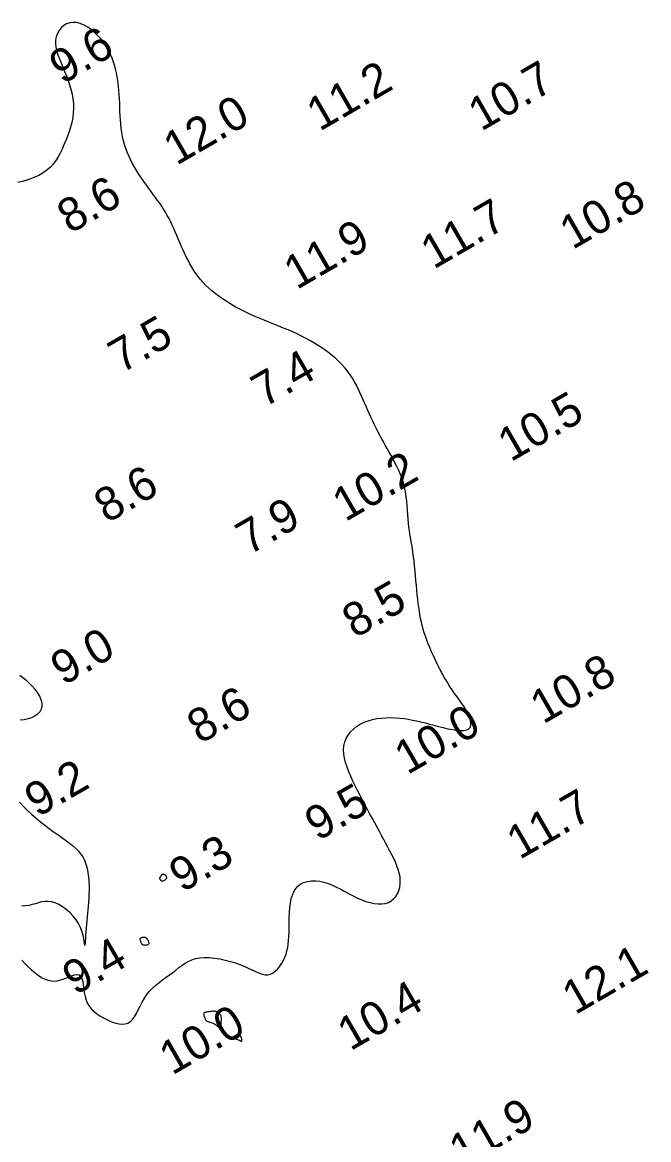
# Model space of a CAD drawing. Extents: x 3024098 to 3056816, y 418252 to 509144.
# Drawn here: x 3035878.7 to 3035972.2, y 419552.6 to 419719.3 of the extents above; entities that cross this region are included whole.
import ezdxf

# ---------------------------------------------------------------- set-up
doc = ezdxf.new("R2010")
doc.units = 0
doc.layers.add('V-CHAN-CONT-EL10', color=7, linetype='Continuous')
doc.layers.add('V-TOPO-SOUN-0911', color=7, linetype='Continuous')

msp = doc.modelspace()

# ---------------------------------------------------------------- linework, layer by layer
at = {"layer": 'V-CHAN-CONT-EL10'}
for points in [[(3035878.62, 419579.4), (3035879.11, 419578.91), (3035879.61, 419578.42), (3035880.11, 419577.95), (3035880.62, 419577.51), (3035881.14, 419577.11), (3035881.68, 419576.78), (3035882.22, 419576.52), (3035882.77, 419576.35), (3035883.33, 419576.29), (3035883.9, 419576.34), (3035884.48, 419576.48), (3035885.04, 419576.67), (3035885.58, 419576.87), (3035886.07, 419577.07), (3035886.52, 419577.21), (3035886.91, 419577.26), (3035887.22, 419577.2), (3035887.45, 419577), (3035887.61, 419576.66), (3035887.73, 419576.23), (3035887.81, 419575.72), (3035887.89, 419575.16), (3035887.97, 419574.58), (3035888.08, 419574), (3035888.23, 419573.45), (3035888.45, 419572.95), (3035888.73, 419572.51), (3035889.06, 419572.1), (3035889.43, 419571.74), (3035889.84, 419571.41), (3035890.28, 419571.12), (3035890.74, 419570.85), (3035891.22, 419570.6), (3035891.71, 419570.38), (3035892.2, 419570.18), (3035892.69, 419570.02), (3035893.17, 419569.91), (3035893.63, 419569.87), (3035894.06, 419569.9), (3035894.47, 419570.02), (3035894.84, 419570.24), (3035895.17, 419570.56), (3035895.48, 419570.97), (3035895.76, 419571.46), (3035896.03, 419571.99), (3035896.31, 419572.56), (3035896.6, 419573.15), (3035896.93, 419573.72), (3035897.29, 419574.27), (3035897.7, 419574.78), (3035898.15, 419575.25), (3035898.63, 419575.69), (3035899.14, 419576.1), (3035899.65, 419576.48), (3035900.17, 419576.86), (3035900.68, 419577.22), (3035901.17, 419577.58), (3035901.64, 419577.94), (3035902.09, 419578.29), (3035902.54, 419578.63), (3035903, 419578.94), (3035903.49, 419579.22), (3035904, 419579.46), (3035904.56, 419579.64), (3035905.18, 419579.76), (3035905.87, 419579.81), (3035906.61, 419579.79), (3035907.39, 419579.72), (3035908.19, 419579.6), (3035909, 419579.43), (3035909.79, 419579.23), (3035910.55, 419578.99), (3035911.27, 419578.73), (3035911.94, 419578.45), (3035912.55, 419578.17), (3035913.1, 419577.9), (3035913.62, 419577.65), (3035914.1, 419577.45), (3035914.55, 419577.3), (3035914.98, 419577.23), (3035915.38, 419577.24), (3035915.78, 419577.34), (3035916.16, 419577.53), (3035916.52, 419577.8), (3035916.85, 419578.13), (3035917.16, 419578.52), (3035917.45, 419578.94), (3035917.69, 419579.39), (3035917.91, 419579.85), (3035918.08, 419580.32), (3035918.22, 419580.8), (3035918.33, 419581.29), (3035918.41, 419581.81), (3035918.46, 419582.36), (3035918.5, 419582.94), (3035918.53, 419583.56), (3035918.54, 419584.24), (3035918.55, 419584.96), (3035918.57, 419585.73), (3035918.6, 419586.5), (3035918.66, 419587.28), (3035918.76, 419588.02), (3035918.91, 419588.73), (3035919.12, 419589.37), (3035919.41, 419589.92), (3035919.77, 419590.38), (3035920.21, 419590.73), (3035920.71, 419590.99), (3035921.26, 419591.16), (3035921.85, 419591.24), (3035922.47, 419591.25), (3035923.1, 419591.18), (3035923.74, 419591.04), (3035924.37, 419590.84), (3035925, 419590.59), (3035925.62, 419590.3), (3035926.25, 419589.98), (3035926.87, 419589.65), (3035927.49, 419589.31), (3035928.11, 419588.98), (3035928.74, 419588.68), (3035929.37, 419588.41), (3035930, 419588.18), (3035930.63, 419588), (3035931.23, 419587.87), (3035931.81, 419587.8), (3035932.37, 419587.8), (3035932.88, 419587.86), (3035933.35, 419588.01), (3035933.77, 419588.24), (3035934.14, 419588.54), (3035934.45, 419588.9), (3035934.7, 419589.32), (3035934.9, 419589.78), (3035935.04, 419590.27), (3035935.12, 419590.79), (3035935.13, 419591.31), (3035935.09, 419591.84), (3035934.98, 419592.38), (3035934.83, 419592.91), (3035934.64, 419593.46), (3035934.41, 419594), (3035934.15, 419594.55), (3035933.87, 419595.11), (3035933.58, 419595.67), (3035933.28, 419596.24), (3035932.98, 419596.82), (3035932.66, 419597.4), (3035932.34, 419598), (3035932.01, 419598.61), (3035931.68, 419599.23), (3035931.33, 419599.87), (3035930.97, 419600.53), (3035930.61, 419601.2), (3035930.24, 419601.88), (3035929.86, 419602.58), (3035929.49, 419603.28), (3035929.12, 419603.99), (3035928.75, 419604.7), (3035928.4, 419605.41), (3035928.06, 419606.12), (3035927.74, 419606.83), (3035927.44, 419607.52), (3035927.19, 419608.21), (3035926.97, 419608.88), (3035926.81, 419609.54), (3035926.71, 419610.17), (3035926.68, 419610.79), (3035926.72, 419611.38), (3035926.86, 419611.95), (3035927.07, 419612.49), (3035927.36, 419612.99), (3035927.72, 419613.46), (3035928.14, 419613.88), (3035928.62, 419614.27), (3035929.15, 419614.6), (3035929.72, 419614.89), (3035930.33, 419615.12), (3035930.97, 419615.3), (3035931.63, 419615.43), (3035932.31, 419615.52), (3035933, 419615.57), (3035933.69, 419615.59), (3035934.37, 419615.57), (3035935.04, 419615.52), (3035935.69, 419615.45), (3035936.32, 419615.35), (3035936.95, 419615.23), (3035937.57, 419615.1), (3035938.19, 419614.95), (3035938.83, 419614.79), (3035939.48, 419614.62), (3035940.15, 419614.44), (3035940.85, 419614.26), (3035941.55, 419614.09), (3035942.25, 419613.93), (3035942.93, 419613.8), (3035943.56, 419613.7), (3035944.14, 419613.66), (3035944.64, 419613.67), (3035945.04, 419613.75), (3035945.34, 419613.9), (3035945.54, 419614.13), (3035945.65, 419614.41), (3035945.68, 419614.74), (3035945.63, 419615.12), (3035945.51, 419615.52), (3035945.35, 419615.95), (3035945.13, 419616.38), (3035944.88, 419616.83), (3035944.6, 419617.27), (3035944.29, 419617.73), (3035943.95, 419618.2), (3035943.6, 419618.69), (3035943.24, 419619.2), (3035942.87, 419619.74), (3035942.49, 419620.3), (3035942.12, 419620.9), (3035941.75, 419621.53), (3035941.39, 419622.17), (3035941.04, 419622.83), (3035940.69, 419623.49), (3035940.37, 419624.14), (3035940.07, 419624.79), (3035939.79, 419625.42), (3035939.53, 419626.02), (3035939.29, 419626.6), (3035939.08, 419627.16), (3035938.89, 419627.71), (3035938.71, 419628.25), (3035938.55, 419628.78), (3035938.41, 419629.31), (3035938.29, 419629.84), (3035938.17, 419630.38), (3035938.07, 419630.92), (3035937.98, 419631.48), (3035937.89, 419632.06), (3035937.81, 419632.65), (3035937.74, 419633.27), (3035937.67, 419633.91), (3035937.61, 419634.58), (3035937.54, 419635.28), (3035937.47, 419636), (3035937.4, 419636.73), (3035937.33, 419637.47), (3035937.26, 419638.2), (3035937.19, 419638.91), (3035937.11, 419639.59), (3035937.02, 419640.23), (3035936.93, 419640.82), (3035936.84, 419641.38), (3035936.75, 419641.92), (3035936.66, 419642.43), (3035936.57, 419642.95), (3035936.49, 419643.47), (3035936.41, 419644.01), (3035936.35, 419644.58), (3035936.3, 419645.19), (3035936.25, 419645.84), (3035936.21, 419646.5), (3035936.16, 419647.19), (3035936.1, 419647.89), (3035936.02, 419648.58), (3035935.91, 419649.27), (3035935.77, 419649.95), (3035935.6, 419650.6), (3035935.39, 419651.23), (3035935.16, 419651.85), (3035934.9, 419652.44), (3035934.63, 419653.02), (3035934.34, 419653.58), (3035934.05, 419654.13), (3035933.75, 419654.67), (3035933.46, 419655.2), (3035933.17, 419655.71), (3035932.89, 419656.23), (3035932.61, 419656.73), (3035932.33, 419657.24), (3035932.06, 419657.74), (3035931.79, 419658.24), (3035931.54, 419658.75), (3035931.28, 419659.27), (3035931.03, 419659.79), (3035930.79, 419660.31), (3035930.55, 419660.84), (3035930.31, 419661.37), (3035930.07, 419661.9), (3035929.83, 419662.44), (3035929.59, 419662.98), (3035929.35, 419663.52), (3035929.11, 419664.07), (3035928.85, 419664.61), (3035928.58, 419665.15), (3035928.29, 419665.68), (3035927.98, 419666.2), (3035927.64, 419666.72), (3035927.28, 419667.23), (3035926.88, 419667.72), (3035926.45, 419668.2), (3035925.99, 419668.67), (3035925.5, 419669.13), (3035925, 419669.57), (3035924.47, 419669.99), (3035923.93, 419670.4), (3035923.37, 419670.79), (3035922.8, 419671.16), (3035922.21, 419671.51), (3035921.62, 419671.86), (3035921, 419672.19), (3035920.38, 419672.5), (3035919.73, 419672.81), (3035919.07, 419673.11), (3035918.39, 419673.41), (3035917.69, 419673.7), (3035916.98, 419673.99), (3035916.26, 419674.28), (3035915.53, 419674.57), (3035914.79, 419674.87), (3035914.06, 419675.18), (3035913.32, 419675.49), (3035912.6, 419675.82), (3035911.89, 419676.16), (3035911.19, 419676.52), (3035910.51, 419676.88), (3035909.86, 419677.26), (3035909.23, 419677.64), (3035908.62, 419678.03), (3035908.05, 419678.43), (3035907.51, 419678.83), (3035907.01, 419679.24), (3035906.54, 419679.65), (3035906.11, 419680.06), (3035905.7, 419680.49), (3035905.33, 419680.92), (3035904.97, 419681.36), (3035904.64, 419681.82), (3035904.32, 419682.29), (3035904.02, 419682.78), (3035903.73, 419683.29), (3035903.46, 419683.8), (3035903.19, 419684.33), (3035902.94, 419684.86), (3035902.69, 419685.39), (3035902.45, 419685.93), (3035902.22, 419686.46), (3035902, 419686.99), (3035901.77, 419687.51), (3035901.55, 419688.03), (3035901.33, 419688.54), (3035901.1, 419689.04), (3035900.86, 419689.54), (3035900.62, 419690.02), (3035900.36, 419690.49), (3035900.09, 419690.96), (3035899.81, 419691.41), (3035899.52, 419691.86), (3035899.22, 419692.3), (3035898.91, 419692.74), (3035898.59, 419693.17), (3035898.27, 419693.61), (3035897.94, 419694.05), (3035897.62, 419694.49), (3035897.29, 419694.94), (3035896.97, 419695.4), (3035896.64, 419695.86), (3035896.33, 419696.33), (3035896.01, 419696.81), (3035895.71, 419697.3), (3035895.41, 419697.8), (3035895.13, 419698.31), (3035894.86, 419698.83), (3035894.61, 419699.37), (3035894.37, 419699.92), (3035894.16, 419700.48), (3035893.96, 419701.05), (3035893.8, 419701.64), (3035893.66, 419702.24), (3035893.55, 419702.85), (3035893.46, 419703.47), (3035893.4, 419704.1), (3035893.35, 419704.73), (3035893.32, 419705.37), (3035893.29, 419706.01), (3035893.27, 419706.64), (3035893.25, 419707.27), (3035893.21, 419707.9), (3035893.18, 419708.51), (3035893.13, 419709.12), (3035893.07, 419709.73), (3035893, 419710.33), (3035892.91, 419710.93), (3035892.8, 419711.53), (3035892.67, 419712.13), (3035892.52, 419712.73), (3035892.34, 419713.33), (3035892.13, 419713.93), (3035891.89, 419714.51), (3035891.61, 419715.09), (3035891.29, 419715.66), (3035890.93, 419716.21), (3035890.52, 419716.74), (3035890.06, 419717.25), (3035889.56, 419717.73), (3035889.04, 419718.17), (3035888.49, 419718.55), (3035887.93, 419718.86), (3035887.37, 419719.1), (3035886.82, 419719.25), (3035886.29, 419719.29), (3035885.79, 419719.23), (3035885.32, 419719.06), (3035884.9, 419718.81), (3035884.53, 419718.48), (3035884.21, 419718.08), (3035883.96, 419717.64), (3035883.79, 419717.15), (3035883.69, 419716.64), (3035883.68, 419716.11), (3035883.74, 419715.57), (3035883.86, 419715.01), (3035884.04, 419714.43), (3035884.25, 419713.85), (3035884.5, 419713.24), (3035884.76, 419712.62), (3035885.03, 419711.98), (3035885.29, 419711.33), (3035885.54, 419710.67), (3035885.77, 419709.98), (3035885.98, 419709.3), (3035886.15, 419708.6), (3035886.27, 419707.89), (3035886.35, 419707.19), (3035886.37, 419706.48), (3035886.33, 419705.77), (3035886.24, 419705.06), (3035886.1, 419704.36), (3035885.91, 419703.66), (3035885.69, 419702.98), (3035885.45, 419702.3), (3035885.19, 419701.65), (3035884.93, 419701.01), (3035884.65, 419700.38), (3035884.37, 419699.78), (3035884.06, 419699.21), (3035883.72, 419698.67), (3035883.34, 419698.15), (3035882.9, 419697.67), (3035882.4, 419697.23), (3035881.83, 419696.82), (3035881.18, 419696.46), (3035880.46, 419696.14), (3035879.68, 419695.85), (3035878.87, 419695.6), (3035878.03, 419695.39)], [(3035878.33, 419621.9), (3035878.79, 419621.57), (3035879.25, 419621.2), (3035879.71, 419620.78), (3035880.16, 419620.32), (3035880.58, 419619.83), (3035880.95, 419619.32), (3035881.26, 419618.8), (3035881.48, 419618.28), (3035881.62, 419617.78), (3035881.63, 419617.31), (3035881.53, 419616.87), (3035881.31, 419616.47), (3035880.98, 419616.11), (3035880.58, 419615.82), (3035880.1, 419615.57), (3035879.57, 419615.39), (3035879, 419615.27), (3035878.4, 419615.23)], [(3035878.31, 419602.97), (3035878.89, 419602.34), (3035879.5, 419601.73), (3035880.13, 419601.14), (3035880.77, 419600.58), (3035881.42, 419600.05), (3035882.08, 419599.53), (3035882.73, 419599.04), (3035883.37, 419598.57), (3035884, 419598.13), (3035884.59, 419597.7), (3035885.16, 419597.3), (3035885.69, 419596.91), (3035886.19, 419596.52), (3035886.64, 419596.12), (3035887.06, 419595.71), (3035887.42, 419595.28), (3035887.74, 419594.81), (3035888.01, 419594.3), (3035888.22, 419593.74), (3035888.39, 419593.13), (3035888.51, 419592.5), (3035888.6, 419591.84), (3035888.65, 419591.18), (3035888.67, 419590.51), (3035888.67, 419589.86), (3035888.66, 419589.22), (3035888.63, 419588.62), (3035888.59, 419588.04), (3035888.54, 419587.48), (3035888.49, 419586.93), (3035888.44, 419586.4), (3035888.38, 419585.86), (3035888.33, 419585.32), (3035888.28, 419584.76), (3035888.23, 419584.2), (3035888.19, 419583.64), (3035888.16, 419583.1), (3035888.13, 419582.62), (3035888.1, 419582.2), (3035888.08, 419581.88), (3035888.06, 419581.68), (3035888.04, 419581.6), (3035888.03, 419581.69), (3035888.01, 419581.9), (3035887.96, 419582.24), (3035887.9, 419582.66), (3035887.79, 419583.16), (3035887.62, 419583.71), (3035887.4, 419584.29), (3035887.11, 419584.87), (3035886.74, 419585.44), (3035886.3, 419585.99), (3035885.81, 419586.5), (3035885.28, 419586.96), (3035884.72, 419587.37), (3035884.16, 419587.7), (3035883.6, 419587.96), (3035883.06, 419588.12), (3035882.55, 419588.18), (3035882.07, 419588.17), (3035881.6, 419588.09), (3035881.14, 419587.97), (3035880.67, 419587.83), (3035880.19, 419587.69), (3035879.68, 419587.57), (3035879.14, 419587.49), (3035878.57, 419587.47)]]:
    msp.add_lwpolyline(points, dxfattribs=at)
for points in [[(3035899.3, 419591.78), (3035899.32, 419591.84), (3035899.35, 419591.89), (3035899.38, 419591.96), (3035899.42, 419592.01), (3035899.46, 419592.07), (3035899.5, 419592.12), (3035899.54, 419592.16), (3035899.59, 419592.19), (3035899.64, 419592.22), (3035899.69, 419592.23), (3035899.74, 419592.23), (3035899.79, 419592.23), (3035899.84, 419592.23), (3035899.88, 419592.22), (3035899.92, 419592.21), (3035899.95, 419592.2), (3035899.97, 419592.19), (3035899.99, 419592.17), (3035900.01, 419592.16), (3035900.02, 419592.15), (3035900.04, 419592.13), (3035900.05, 419592.11), (3035900.07, 419592.09), (3035900.09, 419592.07), (3035900.1, 419592.04), (3035900.12, 419592.02), (3035900.14, 419591.99), (3035900.16, 419591.96), (3035900.18, 419591.93), (3035900.2, 419591.9), (3035900.21, 419591.86), (3035900.23, 419591.82), (3035900.23, 419591.78), (3035900.24, 419591.74), (3035900.23, 419591.7), (3035900.22, 419591.65), (3035900.2, 419591.6), (3035900.18, 419591.55), (3035900.14, 419591.49), (3035900.09, 419591.44), (3035900.03, 419591.38), (3035899.97, 419591.33), (3035899.9, 419591.28), (3035899.83, 419591.24), (3035899.76, 419591.21), (3035899.69, 419591.19), (3035899.62, 419591.18), (3035899.56, 419591.2), (3035899.5, 419591.22), (3035899.46, 419591.26), (3035899.41, 419591.3), (3035899.37, 419591.35), (3035899.34, 419591.4), (3035899.31, 419591.45), (3035899.29, 419591.49), (3035899.27, 419591.53), (3035899.26, 419591.56), (3035899.25, 419591.59), (3035899.25, 419591.61), (3035899.25, 419591.64), (3035899.25, 419591.66), (3035899.26, 419591.69), (3035899.28, 419591.73)], [(3035896.39, 419582.72), (3035896.45, 419582.75), (3035896.52, 419582.78), (3035896.59, 419582.81), (3035896.67, 419582.83), (3035896.74, 419582.84), (3035896.82, 419582.85), (3035896.88, 419582.85), (3035896.94, 419582.85), (3035896.99, 419582.85), (3035897.03, 419582.84), (3035897.07, 419582.82), (3035897.1, 419582.81), (3035897.13, 419582.79), (3035897.15, 419582.77), (3035897.17, 419582.75), (3035897.19, 419582.73), (3035897.21, 419582.71), (3035897.23, 419582.69), (3035897.25, 419582.66), (3035897.28, 419582.63), (3035897.31, 419582.59), (3035897.34, 419582.54), (3035897.38, 419582.48), (3035897.43, 419582.41), (3035897.48, 419582.32), (3035897.52, 419582.23), (3035897.57, 419582.14), (3035897.6, 419582.05), (3035897.61, 419581.97), (3035897.6, 419581.88), (3035897.57, 419581.81), (3035897.51, 419581.74), (3035897.43, 419581.69), (3035897.33, 419581.65), (3035897.21, 419581.63), (3035897.09, 419581.61), (3035896.98, 419581.62), (3035896.86, 419581.63), (3035896.76, 419581.66), (3035896.68, 419581.7), (3035896.61, 419581.76), (3035896.55, 419581.82), (3035896.51, 419581.9), (3035896.47, 419581.98), (3035896.44, 419582.06), (3035896.41, 419582.14), (3035896.39, 419582.22), (3035896.37, 419582.29), (3035896.34, 419582.36), (3035896.32, 419582.42), (3035896.31, 419582.49), (3035896.3, 419582.54), (3035896.31, 419582.59), (3035896.32, 419582.64), (3035896.35, 419582.68)], [(3035907.66, 419569.72), (3035907.78, 419569.61), (3035907.88, 419569.51), (3035907.98, 419569.42), (3035908.06, 419569.35), (3035908.14, 419569.29), (3035908.2, 419569.27), (3035908.26, 419569.29), (3035908.3, 419569.35), (3035908.34, 419569.45), (3035908.37, 419569.58), (3035908.39, 419569.73), (3035908.4, 419569.9), (3035908.41, 419570.07), (3035908.42, 419570.25), (3035908.43, 419570.41), (3035908.43, 419570.55), (3035908.43, 419570.69), (3035908.43, 419570.8), (3035908.42, 419570.91), (3035908.4, 419571.01), (3035908.38, 419571.1), (3035908.35, 419571.19), (3035908.3, 419571.27), (3035908.24, 419571.36), (3035908.17, 419571.44), (3035908.09, 419571.52), (3035908, 419571.59), (3035907.89, 419571.65), (3035907.77, 419571.7), (3035907.64, 419571.74), (3035907.5, 419571.77), (3035907.35, 419571.79), (3035907.19, 419571.79), (3035907.03, 419571.77), (3035906.87, 419571.76), (3035906.71, 419571.73), (3035906.56, 419571.7), (3035906.41, 419571.68), (3035906.28, 419571.65), (3035906.16, 419571.63), (3035906.06, 419571.62), (3035905.98, 419571.6), (3035905.91, 419571.58), (3035905.86, 419571.55), (3035905.82, 419571.51), (3035905.8, 419571.47), (3035905.79, 419571.4), (3035905.79, 419571.33), (3035905.81, 419571.23), (3035905.83, 419571.13), (3035905.86, 419571.02), (3035905.9, 419570.91), (3035905.94, 419570.8), (3035905.99, 419570.7), (3035906.03, 419570.61), (3035906.07, 419570.53), (3035906.11, 419570.47), (3035906.16, 419570.41), (3035906.21, 419570.36), (3035906.27, 419570.33), (3035906.33, 419570.29), (3035906.41, 419570.26), (3035906.5, 419570.23), (3035906.61, 419570.19), (3035906.73, 419570.16), (3035906.85, 419570.12), (3035906.99, 419570.08), (3035907.13, 419570.03), (3035907.27, 419569.97), (3035907.41, 419569.9), (3035907.54, 419569.81)], [(3035911.43, 419567.35), (3035911.46, 419567.38), (3035911.47, 419567.42), (3035911.48, 419567.46), (3035911.49, 419567.51), (3035911.49, 419567.56), (3035911.49, 419567.61), (3035911.48, 419567.66), (3035911.47, 419567.7), (3035911.46, 419567.74), (3035911.45, 419567.77), (3035911.43, 419567.8), (3035911.42, 419567.83), (3035911.4, 419567.85), (3035911.39, 419567.87), (3035911.38, 419567.89), (3035911.37, 419567.91), (3035911.36, 419567.93), (3035911.36, 419567.95), (3035911.35, 419567.97), (3035911.34, 419567.99), (3035911.33, 419568.02), (3035911.31, 419568.05), (3035911.29, 419568.08), (3035911.27, 419568.12), (3035911.23, 419568.16), (3035911.19, 419568.2), (3035911.15, 419568.23), (3035911.1, 419568.26), (3035911.04, 419568.29), (3035910.97, 419568.3), (3035910.9, 419568.3), (3035910.82, 419568.28), (3035910.73, 419568.25), (3035910.64, 419568.21), (3035910.55, 419568.16), (3035910.46, 419568.11), (3035910.38, 419568.06), (3035910.31, 419568.01), (3035910.25, 419567.97), (3035910.2, 419567.93), (3035910.17, 419567.9), (3035910.14, 419567.87), (3035910.14, 419567.85), (3035910.15, 419567.83), (3035910.17, 419567.81), (3035910.2, 419567.79), (3035910.25, 419567.77), (3035910.32, 419567.75), (3035910.39, 419567.73), (3035910.48, 419567.7), (3035910.57, 419567.67), (3035910.66, 419567.64), (3035910.76, 419567.61), (3035910.85, 419567.57), (3035910.94, 419567.54), (3035911.02, 419567.5), (3035911.1, 419567.46), (3035911.17, 419567.42), (3035911.23, 419567.39), (3035911.28, 419567.36), (3035911.33, 419567.34), (3035911.37, 419567.33), (3035911.4, 419567.33)]]:
    msp.add_lwpolyline(points, close=True, dxfattribs=at)

# ---------------------------------------------------------------- texts
at = {"layer": 'V-TOPO-SOUN-0911'}
for s, p in [('9.6', (3035884.69, 419709.96)), ('11.2 ', (3035923.08, 419702.96)), ('10.7 ', (3035947.19, 419702.96)), ('12.0 ', (3035901.71, 419697.87)), ('8.6', (3035885.84, 419687.68)), ('10.8 ', (3035960.84, 419685.31)), ('11.7 ', (3035940.11, 419682.39)), ('11.9 ', (3035919.67, 419679.34)), ('7.5', (3035893.48, 419666.84)), ('7.4', (3035914.81, 419661.76)), ('10.5 ', (3035951.61, 419653.65)), ('10.2 ', (3035926.92, 419644.72)), ('8.6', (3035891.35, 419644.51)), ('7.9', (3035912.52, 419639.74)), ('8.5', (3035928.38, 419627.34)), ('9.0', (3035884.87, 419620.29)), ('10.8 ', (3035956.45, 419614.54)), ('8.6', (3035905.23, 419611.57)), ('10.0 ', (3035936.19, 419606.99)), ('9.2', (3035880.99, 419600.64)), ('9.5', (3035922.81, 419597.09)), ('11.7 ', (3035952.94, 419594.33)), ('9.3', (3035902.57, 419589.42)), ('9.4', (3035886.63, 419574.09)), ('12.1 ', (3035961.22, 419571.18)), ('10.4 ', (3035927.67, 419565.79)), ('10.0 ', (3035901.08, 419562.18)), ('11.9 ', (3035944.34, 419548.3))]:
    msp.add_text(s, height=5, rotation=30, dxfattribs=at).set_placement(p)

doc.saveas('drawing.dxf')
